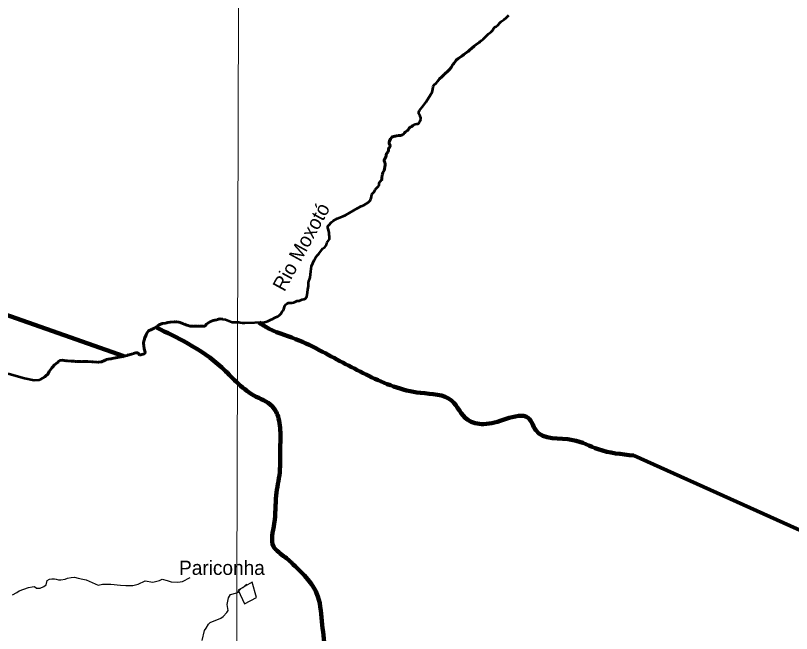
# Model space of a CAD drawing. Extents: x 553962 to 842807, y 8883888 to 9032388.
# Drawn here: x 602069 to 629334, y 8976875 to 8998597 of the extents above; entities that cross this region are included whole.
import ezdxf
from ezdxf.enums import TextEntityAlignment as Align

# ---------------------------------------------------------------- set-up
doc = ezdxf.new("R2010")
doc.units = 0
doc.header["$LTSCALE"] = 20
doc.linetypes.add('LONG_DASH_SHORT_DASH', pattern=[9.9, 6, -1.2, 1.5, -1.2])
for name, color, linetype, lineweight in [('1', 7, 'Continuous', 13), ('21', 7, 'Continuous', 25), ('24', 7, 'Continuous', 25), ('7', 7, 'LONG_DASH_SHORT_DASH', 60), ('9', 7, 'Continuous', 90)]:
    doc.layers.add(name, color=color, linetype=linetype, lineweight=lineweight)
doc.layers.add('41', color=7, linetype='Continuous')
doc.layers.add('49', color=7, linetype='Continuous')

msp = doc.modelspace()

# ---------------------------------------------------------------- linework, layer by layer
at = {"layer": '1'}
msp.add_lwpolyline([(609971.86, 9023551.79), (609764.7, 8949706.73), (609734.23, 8939404.42)], dxfattribs=at)
at = {"layer": '21'}
msp.add_lwpolyline([(609890.68, 8978396.07), (610117.72, 8977916.44), (610532.2, 8978134.85), (610383.52, 8978676.2)], close=True, dxfattribs=at)
at = {"layer": '24'}
msp.add_line((609963.07, 8978425.24), (609985.32, 8978448.24), dxfattribs=at)
at = {"layer": '24', "lineweight": 53}
for points in [[(616275, 8994854.95), (616299.75, 8994915.95), (616306.63, 8994946.95), (616309.5, 8994996.95), (616289.94, 8995060.95), (616239.93, 8995142.95), (616235.62, 8995178.95), (616237.37, 8995205.95), (616262.75, 8995259.95), (616352.37, 8995378.94), (616439.56, 8995482.94), (616497.8, 8995558.93), (616654.61, 8995808.92), (616704.24, 8995904.92), (616721.42, 8995949.92), (616734.92, 8996009.92), (616742.42, 8996094.92), (616755.23, 8996130.91), (616770.48, 8996150.91), (616865.48, 8996231.91), (616968.48, 8996369.9), (617050.42, 8996439.9), (617160.67, 8996559.89), (617252.1, 8996633.88), (617320.91, 8996701.88), (617376.04, 8996767.88), (617466.23, 8996912.87), (617553.72, 8997026.86), (617627.47, 8997088.86), (617747.66, 8997167.85), (617821.66, 8997231.85), (617864.41, 8997264.85), (617970.28, 8997332.84), (618085.97, 8997441.83), (618201.59, 8997530.83), (618257.22, 8997582.82), (618380.84, 8997669.82), (618495.09, 8997763.81), (618608.15, 8997867.8), (618687.22, 8997947.8), (618784.21, 8998026.79), (618847.84, 8998091.79), (618880.84, 8998148.78), (618904.78, 8998177.78), (618926.96, 8998194.78), (618960.46, 8998211.78), (619016.96, 8998253.78), (619099.71, 8998350.77), (619132.84, 8998382.77), (619235.9, 8998457.76), (619310.27, 8998518.76), (619402.77, 8998610.75)], [(615088.64, 8993660.03), (615092.08, 8993720.03), (615153.01, 8993790.02), (615174.57, 8993852.02), (615175.14, 8993904.02), (615178.95, 8993921.02), (615187.26, 8993934.02), (615211.45, 8993958.02), (615228.82, 8993992.02), (615227.7, 8994030.02), (615203.38, 8994096.02), (615199.32, 8994145.02), (615206.13, 8994178.02), (615239.07, 8994264.01), (615295.51, 8994325.01), (615320.01, 8994336.01), (615520.94, 8994382), (615601.51, 8994382.99), (615661.88, 8994402.99), (615699.63, 8994430.99), (615734.38, 8994473.99), (615755.44, 8994493.99), (615812.26, 8994526.98), (615840.82, 8994549.98), (615864.38, 8994577.98), (615900.13, 8994636.98), (615919.44, 8994658.98), (615934.82, 8994669.97), (615988.88, 8994691.97), (616008.82, 8994709.97), (616037.32, 8994744.97), (616076.44, 8994765.97), (616108.63, 8994777.96), (616169.07, 8994783.96), (616218.94, 8994794.96), (616250.19, 8994820.96), (616275, 8994854.95)], [(612374.7, 8989257.22), (612410.13, 8989349.21), (612422.82, 8989393.21), (612443.88, 8989595.21), (612472.06, 8989790.21), (612521.44, 8989889.2), (612567.69, 8990001.2), (612623.5, 8990108.2), (612679.37, 8990175.19), (612720.81, 8990217.19), (612815.31, 8990351.18), (612864.43, 8990407.18), (612937.93, 8990460.17), (612974.55, 8990496.17), (612997.12, 8990536.17), (613004.55, 8990605.17), (613071.93, 8990685.17), (613099.36, 8990741.16), (613104.8, 8990769.16), (613104.8, 8990813.16), (613086.3, 8990905.16), (613085.86, 8990954.16), (613066.05, 8991064.16), (613044.73, 8991133.16), (613043.36, 8991164.16), (613047.86, 8991196.16), (613081.67, 8991228.16), (613169.79, 8991332.15), (613227.73, 8991376.15), (613365.79, 8991458.14), (613579.6, 8991541.13), (613666.1, 8991582.12), (614090.79, 8991825.1), (614218.91, 8991891.09), (614310.91, 8991932.09), (614460.66, 8992023.08), (614532.54, 8992094.08), (614543.73, 8992113.07), (614569.04, 8992177.07), (614582.04, 8992234.07), (614589.16, 8992317.07), (614668.16, 8992394.07), (614704.53, 8992469.06), (614728.03, 8992505.06), (614788.84, 8992558.06), (614827.09, 8992602.05), (614841.16, 8992635.05), (614852.15, 8992705.05), (614861.15, 8992733.05), (614873.97, 8992755.05), (614920.03, 8992803.05), (614934.53, 8992832.05), (614943.53, 8992879.05), (614957.9, 8993016.04), (614981.09, 8993081.04), (615017.21, 8993154.04), (615053.52, 8993321.03), (615053.39, 8993409.03), (615046.21, 8993436.03), (615020.27, 8993489.03), (615020.7, 8993515.03), (615030.45, 8993541.03), (615082.89, 8993633.03), (615082.89, 8993633.03), (615088.64, 8993660.03)], [(610812.59, 8987820.31), (610868.59, 8987825.31), (610933.02, 8987849.31), (611023.65, 8987905.3), (611105.65, 8987931.3), (611174.34, 8987972.29), (611295.77, 8988024.29), (611334.02, 8988050.28), (611392.21, 8988106.28), (611428.15, 8988171.28), (611476.21, 8988225.28), (611496.58, 8988270.27), (611519.83, 8988356.27), (611535.14, 8988392.27), (611570.64, 8988443.27), (611611.27, 8988477.27), (611633.52, 8988486.26), (611663.21, 8988493.26), (611778.52, 8988500.26), (611831.27, 8988507.25), (611867.21, 8988517.25), (611960.52, 8988564.25), (611993.46, 8988570.24), (612040.39, 8988571.24), (612135.14, 8988609.24), (612210.96, 8988629.23), (612253.02, 8988646.23), (612280.39, 8988668.23), (612294.21, 8988690.23), (612304.83, 8988723.23), (612324.95, 8988861.22), (612344.08, 8988963.22), (612347.76, 8989019.22), (612358.89, 8989089.22), (612362.26, 8989210.22), (612374.7, 8989257.22)], [(608722.92, 8987680.85), (608777.88, 8987747.56), (608897.13, 8987833.61), (609009.47, 8987880.23), (609264.37, 8987935.44), (609356.26, 8987924.56)], [(609356.26, 8987924.56), (609448.07, 8987913.69), (609678.61, 8987816.52)], [(606420.75, 8986668.04), (606473.83, 8986668.07), (606613.26, 8986714.16), (606626.05, 8986769.03), (606594.16, 8986879.99), (606564.48, 8987100.64), (606609.08, 8987266.33), (606681.18, 8987431.78), (606741.02, 8987512.84), (606939.56, 8987609.97), (607118.9, 8987727.26), (607224.84, 8987767.56), (607500.99, 8987816.47), (607722.17, 8987831.36), (607811.05, 8987818.67)], [(607811.05, 8987818.67), (607857.53, 8987812.03), (608058.09, 8987722.95), (608202.25, 8987682.7), (608346.41, 8987672.08), (608722.92, 8987680.85)], [(609678.61, 8987816.52), (609919.33, 8987814.36), (609966.02, 8987801.36), (610032.64, 8987795.35), (610127.9, 8987794.35), (610812.59, 8987820.31)], [(604502.83, 8986438.66), (604614.53, 8986437.85), (604995.49, 8986406.09), (605088.34, 8986418.88), (605266.79, 8986501.65), (605873.82, 8986618.4), (606294.68, 8986737.39), (606369.14, 8986745.69), (606420.75, 8986668.04)], [(603138.83, 8985934.28), (603201.28, 8985995.2), (603246.42, 8986085.26), (603439.7, 8986316.78), (603622.32, 8986468.1), (603715.83, 8986478.22), (604021.99, 8986442.13), (604249.44, 8986440.49), (604502.83, 8986438.66)], [(600614.28, 8986048.62), (600805.61, 8986038.55), (601259.97, 8986057.62), (601842.01, 8986004.54), (602386.06, 8985845.22), (602725.94, 8985781.51), (602895.87, 8985787.86), (602963.84, 8985811.25), (603100.07, 8985896.48), (603138.83, 8985934.28)]]:
    msp.add_lwpolyline(points, dxfattribs=at)
at = {"layer": '24'}
for points in [[(602527.87, 8978491.79), (602650.63, 8978515.19), (602738.63, 8978522.53), (602804.63, 8978471.16), (602936.64, 8978471.16), (603068.64, 8978522.53), (603141.98, 8978588.57), (603185.98, 8978735.34), (603266.65, 8978786.71), (603347.31, 8978794.04), (603435.32, 8978801.38), (603493.98, 8978779.37), (603581.99, 8978764.69), (603655.32, 8978764.69), (603809.33, 8978786.71)], [(603809.33, 8978786.71), (603897.33, 8978823.4), (604022, 8978838.07), (604139.33, 8978852.75), (604271.34, 8978823.4), (604432.67, 8978786.71), (604550.01, 8978757.35), (604975.03, 8978572.36)], [(604975.03, 8978572.36), (605129.36, 8978603.24), (605415.37, 8978610.58), (605752.71, 8978573.89), (605943.38, 8978559.21), (606192.72, 8978559.21), (606383.39, 8978610.58), (606625.4, 8978727.99), (606889.41, 8978676.63), (607124.08, 8978742.67), (607219.42, 8978779.36), (607402.75, 8978742.67), (607534.76, 8978691.3), (607769.43, 8978676.63), (607938.1, 8978705.98), (608202.11, 8978838.07)], [(609988.55, 8978451.46), (610010.3, 8978466.46), (610061.05, 8978489.46), (610086.11, 8978510.46), (610150.82, 8978570.6), (610195.3, 8978607.45)], [(601961.28, 8978236.34), (602115.28, 8978317.06), (602195.95, 8978368.43), (602527.87, 8978491.79)], [(608764.93, 8977065.05), (608854.42, 8977207.98), (608912.59, 8977261.48), (609281.37, 8977407.69), (609370.76, 8977473.73), (609493.77, 8977609.51), (609536.23, 8977684.1), (609500.18, 8977893.88), (609548.09, 8978125.22), (609619.85, 8978247.56), (609848.83, 8978304.73), (609863.49, 8978311.47), (609888.43, 8978332.47), (609966.3, 8978428.46)], [(608626.71, 8976624.4), (608712.12, 8976980.7), (608764.93, 8977065.05)]]:
    msp.add_lwpolyline(points, dxfattribs=at)
at = {"layer": '7', "lineweight": 35}
msp.add_line((610685.65, 8987847.03), (610687.16, 8987846.45), dxfattribs=at)
at = {"layer": '7'}
msp.add_line((603104.47, 8985900.77), (603138.83, 8985934.28), dxfattribs=at)
for points in [[(616898.98, 8996276.8), (616968.48, 8996369.9), (617050.42, 8996439.9), (617160.67, 8996559.89), (617252.1, 8996633.88), (617320.91, 8996701.88), (617376.04, 8996767.88), (617466.23, 8996912.87), (617553.72, 8997026.86), (617627.47, 8997088.86), (617747.66, 8997167.85), (617821.66, 8997231.85), (617864.41, 8997264.85), (617970.28, 8997332.84), (618085.97, 8997441.83), (618201.59, 8997530.83), (618257.22, 8997582.82), (618380.84, 8997669.82), (618437.69, 8997716.59)], [(615088.64, 8993660.03), (615092.08, 8993720.03), (615153.01, 8993790.02), (615174.57, 8993852.02), (615175.14, 8993904.02), (615178.95, 8993921.02), (615187.26, 8993934.02), (615211.45, 8993958.02), (615228.82, 8993992.02), (615227.7, 8994030.02), (615203.38, 8994096.02), (615199.32, 8994145.02), (615206.13, 8994178.02), (615239.07, 8994264.01), (615295.51, 8994325.01), (615320.01, 8994336.01), (615520.94, 8994382), (615601.51, 8994382.99), (615661.88, 8994402.99), (615699.63, 8994430.99), (615734.38, 8994473.99), (615755.44, 8994493.99), (615812.26, 8994526.98), (615840.82, 8994549.98), (615864.38, 8994577.98), (615900.13, 8994636.98), (615919.44, 8994658.98), (615934.82, 8994669.97), (615988.88, 8994691.97), (616008.82, 8994709.97), (616037.32, 8994744.97)], [(614923.15, 8992809.29), (614934.53, 8992832.05), (614943.53, 8992879.05), (614957.9, 8993016.04), (614981.09, 8993081.04), (615017.21, 8993154.04), (615053.52, 8993321.03), (615053.39, 8993409.03), (615046.21, 8993436.03), (615020.27, 8993489.03), (615020.7, 8993515.03), (615030.45, 8993541.03), (615082.89, 8993633.03), (615082.89, 8993633.03), (615088.64, 8993660.03)], [(608722.92, 8987680.85), (608777.88, 8987747.56), (608897.13, 8987833.61), (609009.47, 8987880.23), (609264.37, 8987935.44), (609346.97, 8987925.66)], [(606420.75, 8986668.04), (606473.83, 8986668.07), (606613.26, 8986714.16), (606626.05, 8986769.03), (606594.16, 8986879.99), (606564.48, 8987100.64), (606609.08, 8987266.33), (606681.18, 8987431.78), (606741.02, 8987512.84), (606939.56, 8987609.97), (607118.9, 8987727.26), (607224.84, 8987767.56), (607500.99, 8987816.47), (607722.17, 8987831.36), (607811.05, 8987818.67)], [(607811.05, 8987818.67), (607857.53, 8987812.03), (608058.09, 8987722.95), (608202.25, 8987682.7), (608346.41, 8987672.08), (608722.92, 8987680.85)], [(604502.83, 8986438.66), (604614.53, 8986437.85), (604995.49, 8986406.09), (605088.34, 8986418.88), (605266.79, 8986501.65), (605873.82, 8986618.4), (606294.68, 8986737.39), (606369.14, 8986745.69), (606420.75, 8986668.04)], [(603138.83, 8985934.28), (603201.28, 8985995.2), (603246.42, 8986085.26), (603439.7, 8986316.78), (603622.32, 8986468.1), (603715.83, 8986478.22), (604021.99, 8986442.13), (604249.44, 8986440.49), (604502.83, 8986438.66)]]:
    msp.add_lwpolyline(points, dxfattribs=at)
at = {"layer": '9'}
for points in [[(605873.82, 8986618.4), (590956.64, 8991866.66), (589162.97, 9005713.67)], [(637260.63, 8972975.84), (637390.85, 8977204.15), (635350.74, 8977923.86), (623791.86, 8983133.03)]]:
    msp.add_lwpolyline(points, dxfattribs=at)
for points in [[(607019.93, 8987628.75), (608117.91, 8987072.51), (609319.03, 8986220.27), (609830.97, 8985717.57), (610444.55, 8985240.91), (611082.98, 8984865.69), (611314.55, 8984436.95), (611367.4, 8984108.21), (611371.45, 8983424.69), (611351.26, 8982538.47), (611228.83, 8981727.48), (611158.34, 8980739.63), (611137.7, 8979929.36), (611547.1, 8979552.51), (611828.52, 8979301.34), (612340.61, 8978773.33), (612648.83, 8978294.5), (612832.81, 8977308.46), (612940.45, 8976321.88), (612949.46, 8974802.96), (612829.28, 8973612.23), (613105.36, 8971372.72), (613572.84, 8968712.32), (614200.84, 8967292.28), (614109.99, 8965906.98), (613645.91, 8964639.36)], [(623791.86, 8983133.03), (622543.6, 8983352.03), (621651, 8983674.81), (620351.1, 8984020.02), (620094.08, 8984448.58), (619305.37, 8984417.67), (618517.57, 8984234.87), (617956.83, 8984382.79), (617392.94, 8985062.34), (616297.07, 8985333.05), (614486.73, 8985927.8), (612853.01, 8986776.98), (611908.77, 8987225.98), (610862.89, 8987648.94), (610631.69, 8987802.85)], [(592698.54, 8977198.44), (599903.54, 8973292.71), (608459.22, 8968138.19), (612674.79, 8965332.64), (616842.02, 8962096.37), (620004.97, 8958671.19), (621133.98, 8957974.71), (621473.43, 8956805.35), (621586.23, 8956597.47)]]:
    msp.add_spline(points, degree=3, dxfattribs=at)

# ---------------------------------------------------------------- texts
at = {"layer": '41'}
msp.add_text('Pariconha', height=500, dxfattribs=at).set_placement((607816.26, 8978933.86))
at = {"layer": '49'}
msp.add_text('Rio Moxotó', height=500, rotation=61.364, dxfattribs=at).set_placement((612325.11, 8990347.85), align=Align.CENTER)

doc.saveas('drawing.dxf')
